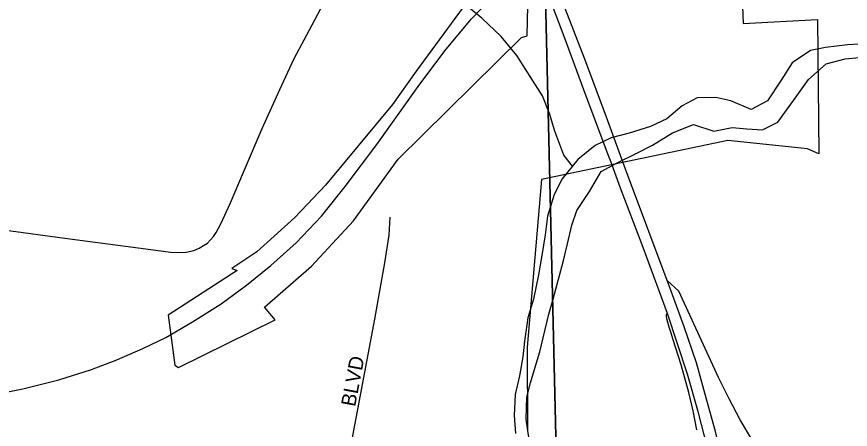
# Model space of a CAD drawing. Extents: x 1985906 to 2360102, y 891258 to 1222054.
# Drawn here: x 2128661 to 2131538, y 1021270 to 1022693 of the extents above; entities that cross this region are included whole.
import ezdxf

# ---------------------------------------------------------------- set-up
doc = ezdxf.new("R2010")
doc.units = 0
for name, color, linetype in [('GM_X_City_Street', 7, 'Continuous'), ('GM_X_City_Street_Text', 7, 'Continuous'), ('GM_X_Corporation', 7, 'Continuous'), ('GM_X_Interchange_Ramps', 7, 'Continuous'), ('GM_X_Minor_River', 7, 'Continuous'), ('GM_X_Rail_Line', 7, 'Continuous'), ('GM_X_Section', 7, 'Continuous'), ('GM_X_State_Route', 7, 'Continuous')]:
    doc.layers.add(name, color=color, linetype=linetype)

msp = doc.modelspace()

# ---------------------------------------------------------------- linework, layer by layer
at = {"layer": 'GM_X_City_Street'}
for points in [[(2129603.6, 1022516.5), (2129617.8, 1022546.5), (2129671.7, 1022647.6), (2129775.2, 1022843.4)], [(2127808.8, 1022067.3), (2127896.5, 1022056.8), (2128110.5, 1022028.6), (2128256.8, 1022008.1), (2128419.1, 1021985.7), (2128614.6, 1021958.4), (2128826.6, 1021929.7), (2129141.3, 1021887.9), (2129191.9, 1021881.2), (2129219.2, 1021879.7), (2129246.1, 1021880.8), (2129272.6, 1021887), (2129290.9, 1021894.3), (2129305.9, 1021903.5), (2129318.8, 1021912.4), (2129330.2, 1021923.2), (2129340.1, 1021935.4), (2129348.8, 1021948.8), (2129365.6, 1021979.2), (2129398.5, 1022050.9), (2129443.4, 1022157.1), (2129508.3, 1022307.8), (2129568.6, 1022442.7), (2129603.6, 1022516.5)], [(2129680.4, 1020497.4), (2129684.7, 1020519.2), (2129731.1, 1020773), (2129766.5, 1020955.3), (2129782.7, 1021046), (2129897.5, 1021649.8), (2129931.9, 1021843.6), (2129947, 1021940), (2129950.2, 1022001.5)]]:
    msp.add_lwpolyline(points, dxfattribs=at)
at = {"layer": 'GM_X_Corporation'}
for points in [[(2131155.8, 1022994.3), (2131168.1, 1022669.8), (2131425.2, 1022683.7), (2131429.8, 1022220.3), (2131390.9, 1022237.9), (2131115.7, 1022266.2), (2130471.9, 1022131.9), (2130422.6, 1021552.9), (2130423.8, 1021263.6)], [(2130214, 1022743.8), (2130040.2, 1022505.1), (2129958.5, 1022390.1), (2129726.7, 1022112.2), (2129621.3, 1022000.8), (2129489.1, 1021882.6), (2129402.9, 1021824.2), (2129421.8, 1021817.6), (2129183.5, 1021663.6), (2129206.3, 1021491.4), (2129219, 1021483.5), (2129553, 1021647.7), (2129516.1, 1021691.1), (2129677.8, 1021832.6), (2129823, 1021989.5), (2129977.5, 1022201.5), (2130403.4, 1022621.5), (2130422.6, 1022627.2), (2130425.4, 1022730.8)]]:
    msp.add_lwpolyline(points, dxfattribs=at)
at = {"layer": 'GM_X_Interchange_Ramps'}
msp.add_lwpolyline([(2131200.7, 1021231.6), (2131158.5, 1021302.1), (2131119.6, 1021374.4), (2131083.5, 1021448.2), (2130946.2, 1021746.8), (2130906.6, 1021782.7)], dxfattribs=at)
at = {"layer": 'GM_X_Minor_River'}
for points in [[(2130579.4, 1022178.1), (2130549.4, 1022216.1), (2130518.8, 1022298), (2130500.4, 1022359.9), (2130476, 1022419.8), (2130425.4, 1022499.5), (2130387, 1022559.3), (2130332.6, 1022625), (2130266.1, 1022688.5), (2130209.8, 1022734.2)], [(2131608.6, 1022600.5), (2131528.6, 1022595.9), (2131452.7, 1022587.4), (2131400.7, 1022577), (2131337.1, 1022534.4), (2131299.5, 1022474.1), (2131252, 1022403.6), (2131196.2, 1022373.2), (2131126, 1022402.7), (2131073.9, 1022414.3), (2131009.9, 1022413.8)], [(2130430.1, 1021234.1), (2130419.6, 1021304.1), (2130421.1, 1021380.2), (2130434.8, 1021430.3), (2130450.4, 1021484.5), (2130466, 1021536.7), (2130483.5, 1021608.9), (2130497.1, 1021667.1), (2130512.8, 1021719.3), (2130547.9, 1021851.7), (2130561.5, 1021909.9), (2130577, 1021974), (2130594.7, 1022024.2), (2130638.2, 1022090.7), (2130677.7, 1022159), (2130733.5, 1022189.5), (2130803.3, 1022224), (2130855.1, 1022250.5), (2130924.8, 1022293), (2130996.6, 1022321.6), (2131066.7, 1022298.1), (2131130.6, 1022310.6), (2131180.6, 1022307), (2131234.7, 1022303.4), (2131288.5, 1022329.8), (2131341.9, 1022404.3), (2131393.4, 1022476.8), (2131455.1, 1022531.3), (2131520.9, 1022547.8), (2131582.9, 1022554.3)], [(2131009.9, 1022413.8), (2130958.1, 1022385.4), (2130904.4, 1022340.9), (2130848.6, 1022314.5), (2130774.8, 1022291.9), (2130712.9, 1022275.4), (2130657.1, 1022249), (2130597.5, 1022200.5), (2130543.9, 1022134), (2130516.3, 1022079.7), (2130492.8, 1022005.5), (2130485.3, 1021941.3), (2130473.7, 1021869.2), (2130462.2, 1021803), (2130444.8, 1021718.8), (2130425.2, 1021654.5), (2130413.8, 1021574.3), (2130408.2, 1021520.2), (2130396.6, 1021454.1), (2130381.1, 1021389.9), (2130377.6, 1021317.8), (2130382, 1021255.7)]]:
    msp.add_lwpolyline(points, dxfattribs=at)
at = {"layer": 'GM_X_Rail_Line'}
msp.add_lwpolyline([(2128216.2, 1021316), (2128682.4, 1021409.8), (2128806.2, 1021440.7), (2128919.1, 1021476.2), (2129006.5, 1021509), (2129095.8, 1021548.2), (2129175.9, 1021586.4), (2129267.9, 1021640.1), (2129366.2, 1021702.1), (2129453.6, 1021767.6), (2129538.3, 1021835), (2129625.7, 1021913.3), (2129713.1, 1022005.3), (2129795.1, 1022107.3), (2129903.4, 1022252), (2130051.9, 1022460.6), (2130142.9, 1022581.7), (2130231.2, 1022686.4), (2130292.2, 1022749.2)], dxfattribs=at)
at = {"layer": 'GM_X_Section'}
for points in [[(2130421.3, 1025489.7), (2135642.2, 1025550.2), (2135768, 1020137.7), (2130549.1, 1020075.3)], [(2130375.3, 1025487.4), (2130421.3, 1025489.7), (2130549.1, 1020075.3), (2125107.5, 1020101.4), (2125102, 1025486.6)]]:
    msp.add_lwpolyline(points, close=True, dxfattribs=at)
at = {"layer": 'GM_X_State_Route'}
for points in [[(2130745.3, 1022214.9), (2130697.2, 1022346.8), (2130621.6, 1022546.5), (2130515.9, 1022820.2)], [(2131008.4, 1021268.4), (2130996, 1021333), (2130980.7, 1021397), (2130954, 1021492.1), (2130926.5, 1021578.5), (2130918.2, 1021604.5), (2130912.9, 1021622), (2130905.4, 1021650.6), (2130903.2, 1021661.4), (2130903.2, 1021664.2), (2130903.7, 1021666.3), (2130904.9, 1021668.7), (2130906.7, 1021669.8), (2130878.5, 1021747.2), (2130819.3, 1021906.2), (2130744.4, 1022101.9), (2130710.1, 1022196.9), (2130706.2, 1022207.3), (2130618.6, 1022440.9), (2130550, 1022624.8), (2130504, 1022745.3)], [(2130770.7, 1022145.1), (2130745.3, 1022214.9)], [(2131220.2, 1020037.1), (2131220, 1020051.3), (2131219.8, 1020056.9), (2131214.5, 1020153.3), (2131208.4, 1020248.1), (2131203.5, 1020352.7), (2131200.5, 1020404.9), (2131190.3, 1020584.4), (2131178.9, 1020681.7), (2131164.1, 1020796.1), (2131146.4, 1020909), (2131122.9, 1021038.6), (2131095.9, 1021166.7), (2131072.7, 1021261.9), (2131041.7, 1021373.3), (2131006.9, 1021498.9), (2130965, 1021623.2), (2130920, 1021746.8), (2130906.6, 1021782.7), (2130775.9, 1022131), (2130770.7, 1022145.1)], [(2131044.6, 1021210.6), (2131014, 1021326.7), (2130976.7, 1021460.4), (2130906.7, 1021669.8)]]:
    msp.add_lwpolyline(points, dxfattribs=at)

# ---------------------------------------------------------------- texts
at = {"layer": 'GM_X_City_Street_Text'}
msp.add_text('BLVD', height=50, rotation=79.2866, dxfattribs=at).set_placement((2129828.9, 1021345.5))

doc.saveas('drawing.dxf')
